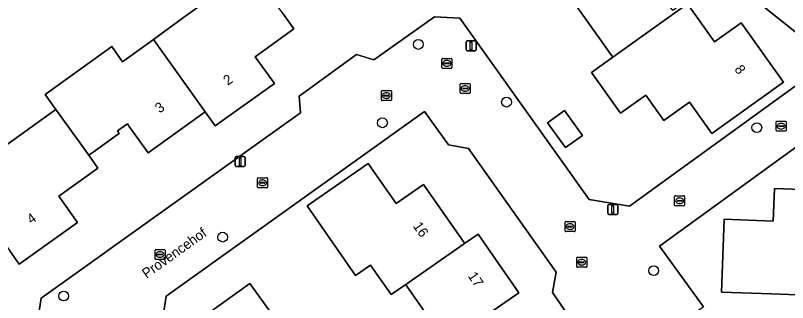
# Model space of a CAD drawing. Extents: x 158455 to 159797, y 387218 to 388672.
# Drawn here: x 159262.8 to 159340, y 387763.8 to 387792.5 of the extents above; entities that cross this region are included whole.
import ezdxf

# ---------------------------------------------------------------- set-up
doc = ezdxf.new("R2010")
doc.units = 0
for name, color, linetype in [('IMGEO_Boom', 7, 'Continuous'), ('IMGEO_Erf', 7, 'Continuous'), ('IMGEO_Kolk', 7, 'Continuous'), ('IMGEO_Lichtmast', 7, 'Continuous'), ('IMGEO_Openbare_ruimte_label', 7, 'Continuous'), ('IMGEO_Pand', 7, 'Continuous'), ('IMGEO_Pand_nummerreeks', 7, 'Continuous'), ('IMGEO_Rijbaan_lokaal_open', 7, 'Continuous'), ('IMGEO_Rioolput', 7, 'Continuous'), ('IMGEO_Voetpad_open', 7, 'Continuous')]:
    doc.layers.add(name, color=color, linetype=linetype)

msp = doc.modelspace()

# ---------------------------------------------------------------- linework, layer by layer
at = {"layer": 'IMGEO_Boom'}
for centre in [(159303.099, 387789.631), (159311.907, 387783.871), (159299.506, 387781.803), (159336.922, 387781.329), (159283.54, 387770.384), (159326.611, 387767.026), (159267.642, 387764.5)]:
    msp.add_circle(centre, 0.489, dxfattribs=at)
at = {"layer": 'IMGEO_Erf'}
for points in [[(159260.069, 387778.265), (159266.524, 387782.887), (159266.717, 387783.025), (159266.872, 387783.136), (159265.789, 387784.648), (159272.447, 387789.415), (159273.527, 387787.907), (159276.615, 387790.119), (159279.61, 387792.316), (159286.201, 387797.035)], [(159329.98, 387793.678), (159332.686, 387789.896), (159335.347, 387791.8), (159339.587, 387785.873), (159332.418, 387780.745), (159330.19, 387783.859), (159328.69, 387782.786), (159327.633, 387782.03), (159325.825, 387784.557), (159323.303, 387782.754), (159320.394, 387786.82), (159322.548, 387788.361), (159317.652, 387795.205)], [(159343.181, 387788.954), (159337.122, 387793.797)], [(159289.589, 387792.674), (159290.663, 387791.18), (159286.794, 387788.409), (159288.711, 387785.732), (159282.781, 387781.487), (159281.783, 387782.884), (159276.084, 387778.803), (159274.187, 387781.452), (159274.012, 387781.696), (159273.029, 387780.992), (159273.204, 387780.748), (159272.659, 387780.358), (159270.681, 387778.941), (159270.305, 387778.672), (159270.148, 387778.56), (159271.07, 387777.272), (159267.148, 387774.464), (159269.026, 387771.842), (159263.203, 387767.673), (159262.251, 387769.009)], [(159265.053, 387762.206), (159265.409, 387764.288), (159291.33, 387782.791), (159291.199, 387784.46), (159296.92, 387788.616), (159298.653, 387788.087), (159304.712, 387792.385), (159307.252, 387792.251), (159320.165, 387774.132), (159324.208, 387773.477), (159343.063, 387787.123)], [(159318.776, 387761.573), (159316.496, 387764.838), (159316.853, 387766.88), (159308.106, 387779.246), (159306.094, 387779.593), (159303.704, 387782.928), (159277.893, 387764.497), (159277.605, 387762.555)], [(159356.874, 387777.957), (159350.758, 387782.83), (159348.5, 387782.677), (159345.903, 387780.95), (159342.993, 387780.933), (159327.192, 387769.485), (159331.581, 387763.432), (159329.112, 387761.667), (159337.052, 387750.587), (159337.033, 387750), (159336.793, 387742.666), (159316.536, 387743.17), (159315.491, 387742.354), (159315.437, 387739.804), (159309.858, 387739.939), (159308.173, 387742.358), (159309.845, 387743.519), (159309.983, 387748.469), (159308.926, 387750)], [(159280.344, 387761.512), (159286.26, 387765.75), (159289.171, 387761.686)]]:
    msp.add_lwpolyline(points, dxfattribs=at)
for points in [[(159317.689, 387783.037), (159319.489, 387780.55), (159317.8, 387779.329), (159316.001, 387781.815)], [(159302.592, 387761.553), (159304, 387762.534), (159301.945, 387765.484), (159301.83, 387765.648), (159300.384, 387764.641), (159298.324, 387767.597), (159296.827, 387766.554), (159294.846, 387769.397), (159291.987, 387773.499), (159298.088, 387777.751), (159300.881, 387773.742), (159303.609, 387775.644), (159307.631, 387769.872), (159307.717, 387769.748), (159309.072, 387770.692), (159313.152, 387764.837), (159310.526, 387763.007), (159313.393, 387758.893), (159307.37, 387754.696), (159304.511, 387758.799)], [(159333.658, 387772.167), (159338.556, 387771.983), (159338.679, 387775.243), (159345.826, 387774.974), (159345.973, 387774.968), (159346.049, 387776.978), (159353.2, 387776.709), (159353.079, 387773.507), (159358.06, 387773.32), (159357.779, 387765.856), (159352.783, 387766.044), (159349.434, 387766.17), (159349.501, 387767.93), (159346.299, 387768.051), (159345.712, 387768.073), (159345.645, 387766.289), (159341.898, 387766.43), (159341.829, 387764.585), (159338.382, 387764.715), (159333.385, 387764.903)]]:
    msp.add_lwpolyline(points, close=True, dxfattribs=at)
at = {"layer": 'IMGEO_Kolk'}
for p, q in [((159307.271, 387784.806), (159307.271, 387785.658)), ((159307.346, 387785.732), (159308.198, 387785.732)), ((159308.272, 387785.658), (159308.272, 387784.806)), ((159299.402, 387784.098), (159299.402, 387784.95)), ((159299.477, 387785.024), (159300.329, 387785.024)), ((159300.403, 387784.95), (159300.403, 387784.098)), ((159307.53, 387785.226), (159307.53, 387785.238)), ((159307.968, 387785.189), (159307.57, 387785.189)), ((159307.573, 387785.275), (159307.971, 387785.275)), ((159307.782, 387784.952), (159307.757, 387784.952)), ((159307.759, 387785.512), (159307.784, 387785.512)), ((159308.014, 387785.238), (159308.014, 387785.226)), ((159299.661, 387784.518), (159299.661, 387784.53)), ((159300.099, 387784.481), (159299.701, 387784.481)), ((159299.704, 387784.567), (159300.102, 387784.567)), ((159299.913, 387784.244), (159299.888, 387784.244)), ((159299.89, 387784.804), (159299.915, 387784.804)), ((159300.145, 387784.53), (159300.145, 387784.518)), ((159308.198, 387784.732), (159307.346, 387784.732)), ((159300.329, 387784.024), (159299.477, 387784.024)), ((159338.854, 387781.038), (159338.854, 387781.89)), ((159338.929, 387781.964), (159339.781, 387781.964)), ((159339.855, 387781.89), (159339.855, 387781.038)), ((159339.113, 387781.458), (159339.113, 387781.47)), ((159339.551, 387781.421), (159339.153, 387781.421)), ((159339.156, 387781.507), (159339.554, 387781.507)), ((159339.365, 387781.184), (159339.34, 387781.184)), ((159339.342, 387781.744), (159339.367, 387781.744)), ((159339.597, 387781.47), (159339.597, 387781.458)), ((159339.781, 387780.964), (159338.929, 387780.964)), ((159287.025, 387775.39), (159287.025, 387776.242)), ((159287.1, 387776.316), (159287.952, 387776.316)), ((159287.284, 387775.81), (159287.284, 387775.822)), ((159287.722, 387775.773), (159287.324, 387775.773)), ((159287.327, 387775.859), (159287.725, 387775.859)), ((159287.513, 387776.096), (159287.538, 387776.096)), ((159287.768, 387775.822), (159287.768, 387775.81)), ((159288.026, 387776.242), (159288.026, 387775.39)), ((159287.952, 387775.316), (159287.1, 387775.316)), ((159287.536, 387775.536), (159287.511, 387775.536)), ((159328.709, 387773.591), (159328.709, 387774.443)), ((159328.784, 387774.517), (159329.636, 387774.517)), ((159329.011, 387774.06), (159329.409, 387774.06)), ((159329.197, 387774.297), (159329.222, 387774.297)), ((159329.71, 387774.443), (159329.71, 387773.591)), ((159329.636, 387773.517), (159328.784, 387773.517)), ((159328.968, 387774.011), (159328.968, 387774.023)), ((159329.406, 387773.974), (159329.008, 387773.974)), ((159329.22, 387773.737), (159329.195, 387773.737)), ((159329.452, 387774.023), (159329.452, 387774.011)), ((159317.756, 387771.012), (159317.756, 387771.864)), ((159317.831, 387771.938), (159318.683, 387771.938)), ((159318.244, 387771.718), (159318.269, 387771.718)), ((159318.757, 387771.864), (159318.757, 387771.012)), ((159318.015, 387771.432), (159318.015, 387771.444)), ((159318.453, 387771.395), (159318.055, 387771.395)), ((159318.058, 387771.481), (159318.456, 387771.481)), ((159318.267, 387771.158), (159318.242, 387771.158)), ((159318.499, 387771.444), (159318.499, 387771.432)), ((159318.683, 387770.938), (159317.831, 387770.938)), ((159276.778, 387768.222), (159276.778, 387769.074)), ((159276.853, 387769.148), (159277.705, 387769.148)), ((159277.037, 387768.642), (159277.037, 387768.654)), ((159277.08, 387768.691), (159277.478, 387768.691)), ((159277.266, 387768.928), (159277.291, 387768.928)), ((159277.521, 387768.654), (159277.521, 387768.642)), ((159277.779, 387769.074), (159277.779, 387768.222)), ((159277.705, 387768.148), (159276.853, 387768.148)), ((159277.475, 387768.605), (159277.077, 387768.605)), ((159277.289, 387768.368), (159277.264, 387768.368))]:
    msp.add_line(p, q, dxfattribs=at)
for points in [[(159307.271, 387784.806), (159307.271, 387785.658)], [(159307.346, 387785.732), (159308.198, 387785.732)], [(159308.272, 387785.658), (159308.272, 387784.806)], [(159299.402, 387784.098), (159299.402, 387784.95)], [(159299.477, 387785.024), (159300.329, 387785.024)], [(159300.403, 387784.95), (159300.403, 387784.098)], [(159308.198, 387784.732), (159307.346, 387784.732)], [(159300.329, 387784.024), (159299.477, 387784.024)], [(159338.854, 387781.038), (159338.854, 387781.89)], [(159338.929, 387781.964), (159339.781, 387781.964)], [(159339.855, 387781.89), (159339.855, 387781.038)], [(159339.781, 387780.964), (159338.929, 387780.964)], [(159287.025, 387775.39), (159287.025, 387776.242)], [(159287.1, 387776.316), (159287.952, 387776.316)], [(159288.026, 387776.242), (159288.026, 387775.39)], [(159287.952, 387775.316), (159287.1, 387775.316)], [(159328.709, 387773.591), (159328.709, 387774.443)], [(159328.784, 387774.517), (159329.636, 387774.517)], [(159329.71, 387774.443), (159329.71, 387773.591)], [(159329.636, 387773.517), (159328.784, 387773.517)], [(159317.756, 387771.012), (159317.756, 387771.864)], [(159317.831, 387771.938), (159318.683, 387771.938)], [(159318.757, 387771.864), (159318.757, 387771.012)], [(159318.683, 387770.938), (159317.831, 387770.938)], [(159276.778, 387768.222), (159276.778, 387769.074)], [(159276.853, 387769.148), (159277.705, 387769.148)], [(159277.779, 387769.074), (159277.779, 387768.222)], [(159277.705, 387768.148), (159276.853, 387768.148)]]:
    msp.add_lwpolyline(points, dxfattribs=at)
for centre, radius, start, end in [((159307.348, 387785.656), 0.0765, 91.55205, 178.44795), ((159307.348, 387785.656), 0.0765, 91.55205, 178.44795), ((159308.196, 387785.656), 0.0765, 1.55205, 88.44795), ((159308.196, 387785.656), 0.0765, 1.55205, 88.44795), ((159299.479, 387784.948), 0.0765, 91.55205, 178.44795), ((159299.479, 387784.948), 0.0765, 91.55205, 178.44795), ((159300.327, 387784.948), 0.0765, 1.55205, 88.44795), ((159300.327, 387784.948), 0.0765, 1.55205, 88.44795), ((159307.57, 387785.235), 0.0403, 85.87752, 175.75265), ((159307.567, 387785.225), 0.0366, 178.93798, 274.71019), ((159307.971, 387785.232), 0.043, 264.86636, 352.45326), ((159307.975, 387785.237), 0.0386, 1.73085, 96.63898), ((159299.479, 387784.1), 0.0765, 181.55205, 268.44795), ((159299.479, 387784.1), 0.0765, 181.55205, 268.44795), ((159299.701, 387784.527), 0.0403, 85.87752, 175.75265), ((159299.698, 387784.517), 0.0366, 178.93798, 274.71019), ((159300.102, 387784.524), 0.043, 264.86636, 352.45326), ((159300.106, 387784.529), 0.0386, 1.73085, 96.63898), ((159300.327, 387784.1), 0.0765, 271.55205, 358.44795), ((159300.327, 387784.1), 0.0765, 271.55205, 358.44795), ((159307.348, 387784.808), 0.0765, 181.55205, 268.44795), ((159307.348, 387784.808), 0.0765, 181.55205, 268.44795), ((159308.196, 387784.808), 0.0765, 271.55205, 358.44795), ((159308.196, 387784.808), 0.0765, 271.55205, 358.44795), ((159338.931, 387781.888), 0.0765, 91.55205, 178.44795), ((159338.931, 387781.888), 0.0765, 91.55205, 178.44795), ((159339.779, 387781.888), 0.0765, 1.55205, 88.44795), ((159339.779, 387781.888), 0.0765, 1.55205, 88.44795), ((159338.931, 387781.04), 0.0765, 181.55205, 268.44795), ((159338.931, 387781.04), 0.0765, 181.55205, 268.44795), ((159339.153, 387781.467), 0.0403, 85.87752, 175.75265), ((159339.15, 387781.457), 0.0366, 178.93798, 274.71019), ((159339.554, 387781.464), 0.043, 264.86636, 352.45326), ((159339.558, 387781.469), 0.0386, 1.73085, 96.63898), ((159339.779, 387781.04), 0.0765, 271.55205, 358.44795), ((159339.779, 387781.04), 0.0765, 271.55205, 358.44795), ((159287.102, 387776.24), 0.0765, 91.55205, 178.44795), ((159287.102, 387776.24), 0.0765, 91.55205, 178.44795), ((159287.324, 387775.819), 0.0403, 85.87752, 175.75265), ((159287.321, 387775.809), 0.0366, 178.93798, 274.71019), ((159287.725, 387775.816), 0.043, 264.86636, 352.45326), ((159287.729, 387775.821), 0.0386, 1.73085, 96.63898), ((159287.95, 387776.24), 0.0765, 1.55205, 88.44795), ((159287.95, 387776.24), 0.0765, 1.55205, 88.44795), ((159287.102, 387775.392), 0.0765, 181.55205, 268.44795), ((159287.102, 387775.392), 0.0765, 181.55205, 268.44795), ((159287.95, 387775.392), 0.0765, 271.55205, 358.44795), ((159287.95, 387775.392), 0.0765, 271.55205, 358.44795), ((159328.786, 387774.441), 0.0765, 91.55205, 178.44795), ((159328.786, 387774.441), 0.0765, 91.55205, 178.44795), ((159329.008, 387774.02), 0.0403, 85.87752, 175.75265), ((159329.413, 387774.022), 0.0386, 1.73085, 96.63898), ((159329.634, 387774.441), 0.0765, 1.55205, 88.44795), ((159329.634, 387774.441), 0.0765, 1.55205, 88.44795), ((159328.786, 387773.593), 0.0765, 181.55205, 268.44795), ((159328.786, 387773.593), 0.0765, 181.55205, 268.44795), ((159329.005, 387774.01), 0.0366, 178.93798, 274.71019), ((159329.409, 387774.017), 0.043, 264.86636, 352.45326), ((159329.634, 387773.593), 0.0765, 271.55205, 358.44795), ((159329.634, 387773.593), 0.0765, 271.55205, 358.44795), ((159317.833, 387771.862), 0.0765, 91.55205, 178.44795), ((159317.833, 387771.862), 0.0765, 91.55205, 178.44795), ((159318.681, 387771.862), 0.0765, 1.55205, 88.44795), ((159318.681, 387771.862), 0.0765, 1.55205, 88.44795), ((159317.833, 387771.014), 0.0765, 181.55205, 268.44795), ((159317.833, 387771.014), 0.0765, 181.55205, 268.44795), ((159318.055, 387771.441), 0.0403, 85.87752, 175.75265), ((159318.052, 387771.431), 0.0366, 178.93798, 274.71019), ((159318.456, 387771.438), 0.043, 264.86636, 352.45326), ((159318.46, 387771.443), 0.0386, 1.73085, 96.63898), ((159318.681, 387771.014), 0.0765, 271.55205, 358.44795), ((159318.681, 387771.014), 0.0765, 271.55205, 358.44795), ((159276.855, 387769.072), 0.0765, 91.55205, 178.44795), ((159276.855, 387769.072), 0.0765, 91.55205, 178.44795), ((159277.077, 387768.651), 0.0403, 85.87752, 175.75265), ((159277.074, 387768.641), 0.0366, 178.93798, 274.71019), ((159277.478, 387768.648), 0.043, 264.86636, 352.45326), ((159277.482, 387768.653), 0.0386, 1.73085, 96.63898), ((159277.703, 387769.072), 0.0765, 1.55205, 88.44795), ((159277.703, 387769.072), 0.0765, 1.55205, 88.44795), ((159276.855, 387768.224), 0.0765, 181.55205, 268.44795), ((159276.855, 387768.224), 0.0765, 181.55205, 268.44795), ((159277.703, 387768.224), 0.0765, 271.55205, 358.44795), ((159277.703, 387768.224), 0.0765, 271.55205, 358.44795)]:
    msp.add_arc(centre, radius, start, end, dxfattribs=at)
for centre, major_axis, ratio, start_param, end_param in [((159307.758, 387785.232), (-0.387, 0.002), 0.722429, 4.712389, 7.853982), ((159307.783, 387785.232), (-0.39, 0.002), 0.717154, 1.570796, 4.712389), ((159299.889, 387784.524), (-0.387, 0.002), 0.722429, 4.712389, 7.853982), ((159299.914, 387784.524), (-0.39, 0.002), 0.717154, 1.570796, 4.712389), ((159339.341, 387781.464), (-0.387, 0.002), 0.722429, 4.712389, 7.853982), ((159339.366, 387781.464), (-0.39, 0.002), 0.717154, 1.570796, 4.712389), ((159287.512, 387775.816), (-0.387, 0.002), 0.722429, 4.712389, 7.853982), ((159287.537, 387775.816), (-0.39, 0.002), 0.717154, 1.570796, 4.712389), ((159329.196, 387774.017), (-0.387, 0.002), 0.722429, 4.712389, 7.853982), ((159329.221, 387774.017), (-0.39, 0.002), 0.717154, 1.570796, 4.712389), ((159318.243, 387771.438), (-0.387, 0.002), 0.722429, 4.712389, 7.853982), ((159318.268, 387771.438), (-0.39, 0.002), 0.717154, 1.570796, 4.712389), ((159277.265, 387768.648), (-0.387, 0.002), 0.722429, 4.712389, 7.853982), ((159277.29, 387768.648), (-0.39, 0.002), 0.717154, 1.570796, 4.712389)]:
    msp.add_ellipse(centre, major_axis=major_axis, ratio=ratio, start_param=start_param, end_param=end_param, dxfattribs=at)
at = {"layer": 'IMGEO_Lichtmast'}
for p, q in [((159307.87, 387789.084), (159307.87, 387789.884)), ((159307.87, 387789.884), (159307.87, 387789.084)), ((159307.97, 387789.984), (159308.76, 387789.984)), ((159308.76, 387789.984), (159307.97, 387789.984)), ((159308.86, 387789.884), (159308.86, 387789.084)), ((159308.86, 387789.084), (159308.86, 387789.884)), ((159308.76, 387788.984), (159307.97, 387788.984)), ((159307.97, 387788.984), (159308.76, 387788.984)), ((159284.794, 387777.529), (159284.794, 387778.329)), ((159284.794, 387778.329), (159284.794, 387777.529)), ((159284.894, 387778.429), (159285.684, 387778.429)), ((159285.684, 387778.429), (159284.894, 387778.429)), ((159285.784, 387778.329), (159285.784, 387777.529)), ((159285.784, 387777.529), (159285.784, 387778.329)), ((159285.684, 387777.429), (159284.894, 387777.429)), ((159284.894, 387777.429), (159285.684, 387777.429)), ((159322.027, 387772.738), (159322.027, 387773.538)), ((159322.027, 387773.538), (159322.027, 387772.738)), ((159322.127, 387773.638), (159322.917, 387773.638)), ((159322.917, 387773.638), (159322.127, 387773.638)), ((159323.017, 387773.538), (159323.017, 387772.738)), ((159323.017, 387772.738), (159323.017, 387773.538)), ((159322.917, 387772.638), (159322.127, 387772.638)), ((159322.127, 387772.638), (159322.917, 387772.638))]:
    msp.add_line(p, q, dxfattribs=at)
for points in [[(159308.29, 387789.859), (159308.44, 387789.859), (159308.44, 387789.109), (159308.29, 387789.109), (159308.29, 387789.859)], [(159285.214, 387778.304), (159285.364, 387778.304), (159285.364, 387777.554), (159285.214, 387777.554), (159285.214, 387778.304)], [(159322.447, 387773.513), (159322.597, 387773.513), (159322.597, 387772.763), (159322.447, 387772.763), (159322.447, 387773.513)]]:
    msp.add_lwpolyline(points, dxfattribs=at)
for centre, start, end in [((159307.97, 387789.884), 90, 180), ((159307.97, 387789.884), 90, 180), ((159308.76, 387789.884), 0, 90), ((159308.76, 387789.884), 360, 90), ((159307.97, 387789.084), 180, 270), ((159307.97, 387789.084), 180, 270), ((159308.76, 387789.084), 270, 0), ((159308.76, 387789.084), 270, 0), ((159284.894, 387778.329), 90, 180), ((159284.894, 387778.329), 90, 180), ((159285.684, 387778.329), 0, 90), ((159285.684, 387778.329), 360, 90), ((159284.894, 387777.529), 180, 270), ((159284.894, 387777.529), 180, 270), ((159285.684, 387777.529), 270, 0), ((159285.684, 387777.529), 270, 0), ((159322.127, 387773.538), 90, 180), ((159322.127, 387773.538), 90, 180), ((159322.917, 387773.538), 0, 90), ((159322.917, 387773.538), 360, 90), ((159322.127, 387772.738), 180, 270), ((159322.127, 387772.738), 180, 270), ((159322.917, 387772.738), 270, 0), ((159322.917, 387772.738), 270, 0)]:
    msp.add_arc(centre, 0.1, start, end, dxfattribs=at)
at = {"layer": 'IMGEO_Pand'}
for points in [[(159322.548, 387788.361), (159329.98, 387793.678), (159329.803, 387793.926), (159328.532, 387793.016), (159325.82, 387796.807), (159328.436, 387798.679), (159324.331, 387804.416), (159315.556, 387798.136), (159317.652, 387795.205)], [(159290.663, 387791.18), (159289.589, 387792.674), (159286.368, 387797.154), (159286.201, 387797.035), (159279.61, 387792.316), (159276.615, 387790.119), (159281.783, 387782.884), (159282.781, 387781.487), (159288.711, 387785.732), (159286.794, 387788.409)], [(159322.548, 387788.361), (159320.394, 387786.82), (159323.303, 387782.754), (159325.825, 387784.557), (159327.633, 387782.03), (159328.69, 387782.786), (159330.19, 387783.859), (159332.418, 387780.745), (159339.587, 387785.873), (159335.347, 387791.8), (159332.686, 387789.896), (159329.98, 387793.678)], [(159281.783, 387782.884), (159276.615, 387790.119), (159273.527, 387787.907), (159272.447, 387789.415), (159265.789, 387784.648), (159266.872, 387783.136), (159270.148, 387778.56), (159270.305, 387778.672), (159270.681, 387778.941), (159272.659, 387780.358), (159273.204, 387780.748), (159273.029, 387780.992), (159274.012, 387781.696), (159274.187, 387781.452), (159276.084, 387778.803)], [(159270.148, 387778.56), (159266.872, 387783.136), (159266.717, 387783.025), (159266.524, 387782.887), (159260.069, 387778.265), (159259.783, 387778.665), (159257.872, 387778.963), (159256.039, 387777.651), (159257.118, 387776.148), (159258.189, 387774.648), (159262.251, 387769.009), (159263.203, 387767.673), (159269.026, 387771.842), (159267.148, 387774.464), (159271.07, 387777.272)], [(159319.489, 387780.55), (159317.689, 387783.037), (159316.001, 387781.815), (159317.8, 387779.329)], [(159303.609, 387775.644), (159300.881, 387773.742), (159298.088, 387777.751), (159291.987, 387773.499), (159294.846, 387769.397), (159296.827, 387766.554), (159298.324, 387767.597), (159300.384, 387764.641), (159301.83, 387765.648), (159307.717, 387769.748), (159307.631, 387769.872)], [(159345.973, 387774.968), (159345.826, 387774.974), (159338.679, 387775.243), (159338.556, 387771.983), (159333.658, 387772.167), (159333.385, 387764.903), (159338.382, 387764.715), (159341.829, 387764.585), (159341.898, 387766.43), (159345.645, 387766.289), (159345.712, 387768.073)], [(159313.152, 387764.837), (159309.072, 387770.692), (159307.717, 387769.748), (159301.83, 387765.648), (159301.945, 387765.484), (159304, 387762.534), (159302.592, 387761.553), (159304.511, 387758.799), (159307.37, 387754.696), (159313.393, 387758.893), (159310.526, 387763.007)], [(159291.424, 387758.541), (159289.171, 387761.686), (159286.26, 387765.75), (159280.344, 387761.512), (159282.284, 387758.804), (159278.418, 387756.035), (159281.618, 387751.562), (159282.735, 387750), (159289.366, 387754.805), (159288.295, 387756.3)]]:
    msp.add_lwpolyline(points, close=True, dxfattribs=at)
at = {"layer": 'IMGEO_Rijbaan_lokaal_open'}
for points in [[(159343.063, 387787.123), (159324.208, 387773.477), (159320.165, 387774.132), (159307.252, 387792.251), (159304.712, 387792.385), (159298.653, 387788.087), (159296.92, 387788.616), (159291.199, 387784.46), (159291.33, 387782.791), (159265.409, 387764.288), (159265.053, 387762.206)], [(159277.605, 387762.555), (159277.893, 387764.497), (159303.704, 387782.928), (159306.094, 387779.593), (159308.106, 387779.246), (159316.853, 387766.88), (159316.496, 387764.838), (159318.776, 387761.573)], [(159331.581, 387763.432), (159327.192, 387769.485), (159342.993, 387780.933)]]:
    msp.add_lwpolyline(points, dxfattribs=at)
at = {"layer": 'IMGEO_Rioolput'}
for p, q in [((159305.443, 387787.318), (159305.443, 387788.17)), ((159305.518, 387788.244), (159306.37, 387788.244)), ((159305.931, 387788.024), (159305.956, 387788.024)), ((159306.444, 387788.17), (159306.444, 387787.318)), ((159306.37, 387787.244), (159305.518, 387787.244)), ((159305.702, 387787.738), (159305.702, 387787.75)), ((159306.14, 387787.701), (159305.742, 387787.701)), ((159305.745, 387787.787), (159306.143, 387787.787)), ((159305.954, 387787.464), (159305.929, 387787.464)), ((159306.186, 387787.75), (159306.186, 387787.738)), ((159318.921, 387767.448), (159318.921, 387768.3)), ((159318.996, 387768.374), (159319.848, 387768.374)), ((159319.18, 387767.868), (159319.18, 387767.88)), ((159319.223, 387767.917), (159319.621, 387767.917)), ((159319.409, 387768.154), (159319.434, 387768.154)), ((159319.664, 387767.88), (159319.664, 387767.868)), ((159319.922, 387768.3), (159319.922, 387767.448)), ((159319.848, 387767.374), (159318.996, 387767.374)), ((159319.618, 387767.831), (159319.22, 387767.831)), ((159319.432, 387767.594), (159319.407, 387767.594))]:
    msp.add_line(p, q, dxfattribs=at)
for points in [[(159305.443, 387787.318), (159305.443, 387788.17)], [(159305.518, 387788.244), (159306.37, 387788.244)], [(159306.444, 387788.17), (159306.444, 387787.318)], [(159306.37, 387787.244), (159305.518, 387787.244)], [(159318.921, 387767.448), (159318.921, 387768.3)], [(159318.996, 387768.374), (159319.848, 387768.374)], [(159319.922, 387768.3), (159319.922, 387767.448)], [(159319.848, 387767.374), (159318.996, 387767.374)]]:
    msp.add_lwpolyline(points, dxfattribs=at)
for centre, radius, start, end in [((159305.52, 387788.168), 0.0765, 91.55205, 178.44795), ((159305.52, 387788.168), 0.0765, 91.55205, 178.44795), ((159306.368, 387788.168), 0.0765, 1.55205, 88.44795), ((159306.368, 387788.168), 0.0765, 1.55205, 88.44795), ((159305.52, 387787.32), 0.0765, 181.55205, 268.44795), ((159305.52, 387787.32), 0.0765, 181.55205, 268.44795), ((159305.742, 387787.747), 0.0403, 85.87752, 175.75265), ((159305.739, 387787.737), 0.0366, 178.93798, 274.71019), ((159306.143, 387787.744), 0.043, 264.86636, 352.45326), ((159306.147, 387787.749), 0.0386, 1.73085, 96.63898), ((159306.368, 387787.32), 0.0765, 271.55205, 358.44795), ((159306.368, 387787.32), 0.0765, 271.55205, 358.44795), ((159318.998, 387768.298), 0.0765, 91.55205, 178.44795), ((159318.998, 387768.298), 0.0765, 91.55205, 178.44795), ((159319.22, 387767.877), 0.0403, 85.87752, 175.75265), ((159319.217, 387767.867), 0.0366, 178.93798, 274.71019), ((159319.621, 387767.874), 0.043, 264.86636, 352.45326), ((159319.625, 387767.879), 0.0386, 1.73085, 96.63898), ((159319.846, 387768.298), 0.0765, 1.55205, 88.44795), ((159319.846, 387768.298), 0.0765, 1.55205, 88.44795), ((159318.998, 387767.45), 0.0765, 181.55205, 268.44795), ((159318.998, 387767.45), 0.0765, 181.55205, 268.44795), ((159319.846, 387767.45), 0.0765, 271.55205, 358.44795), ((159319.846, 387767.45), 0.0765, 271.55205, 358.44795)]:
    msp.add_arc(centre, radius, start, end, dxfattribs=at)
for centre, major_axis, ratio, start_param, end_param in [((159305.93, 387787.744), (-0.387, 0.002), 0.722429, 4.712389, 7.853982), ((159305.955, 387787.744), (-0.39, 0.002), 0.717154, 1.570796, 4.712389), ((159319.408, 387767.874), (-0.387, 0.002), 0.722429, 4.712389, 7.853982), ((159319.433, 387767.874), (-0.39, 0.002), 0.717154, 1.570796, 4.712389)]:
    msp.add_ellipse(centre, major_axis=major_axis, ratio=ratio, start_param=start_param, end_param=end_param, dxfattribs=at)
at = {"layer": 'IMGEO_Voetpad_open'}
msp.add_lwpolyline([(159337.122, 387793.797), (159343.181, 387788.954), (159350.758, 387782.83), (159356.874, 387777.957)], dxfattribs=at)

# ---------------------------------------------------------------- texts
at = {"layer": 'IMGEO_Openbare_ruimte_label'}
msp.add_text('Provencehof', height=1, rotation=35.5177, dxfattribs=at).set_placement((159275.927, 387766.214))
at = {"layer": 'IMGEO_Pand_nummerreeks'}
for s, rotation, p in [('8', 305.57881, (159334.641, 387787.148)), ('2', 35.59787, (159284.04, 387785.487)), ('3', 35.6036, (159277.229, 387782.721)), ('4', 35.59787, (159264.414, 387771.638)), ('16', 304.87, (159302.509, 387771.487)), ('17', 304.87, (159308.001, 387766.494))]:
    msp.add_text(s, height=1, rotation=rotation, dxfattribs=at).set_placement(p)

doc.saveas('drawing.dxf')
